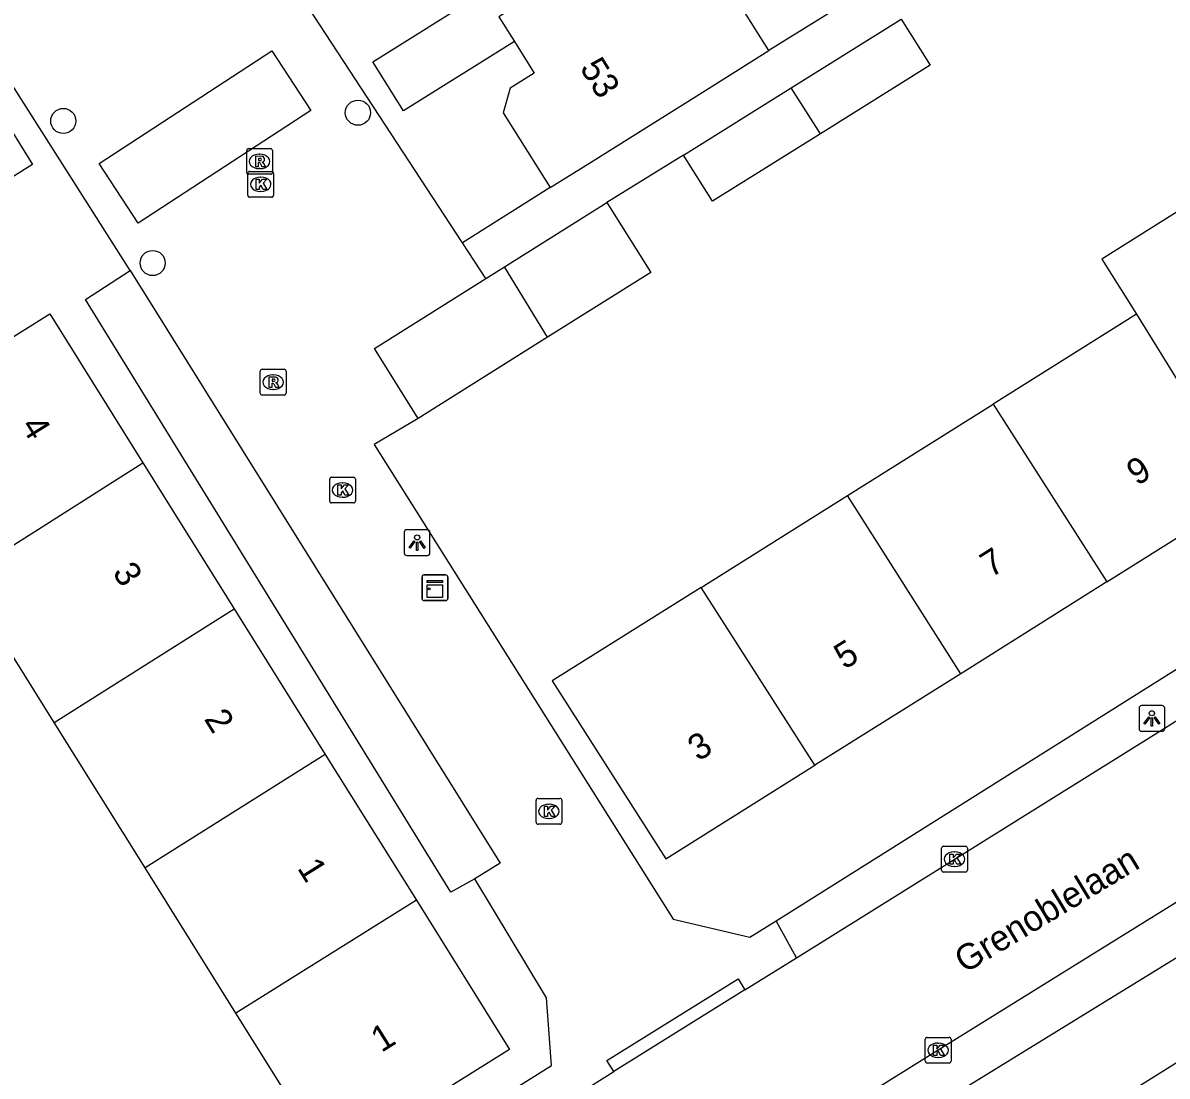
# Model space of a CAD drawing. Extents: x 158461 to 159795, y 387220 to 388672.
# Drawn here: x 158888.19 to 158932.65, y 387890.92 to 387931.87 of the extents above; entities that cross this region are included whole.
import ezdxf

# ---------------------------------------------------------------- set-up
doc = ezdxf.new("R2010")
doc.units = 0
for name, color, linetype in [('IMGEO_Boom', 7, 'Continuous'), ('IMGEO_Kast', 7, 'Continuous'), ('IMGEO_Kolk', 7, 'Continuous'), ('IMGEO_Lichtpunt', 7, 'Continuous'), ('IMGEO_Openbare_ruimte_label', 7, 'Continuous'), ('IMGEO_Pand', 7, 'Continuous'), ('IMGEO_Pand_nummerreeks', 7, 'Continuous'), ('IMGEO_Parkeervlak_open', 7, 'Continuous'), ('IMGEO_Rijbaan_lokaal_open', 7, 'Continuous'), ('IMGEO_Rioolput', 7, 'Continuous'), ('IMGEO_Voetpad_open', 7, 'Continuous')]:
    doc.layers.add(name, color=color, linetype=linetype)

msp = doc.modelspace()

# ---------------------------------------------------------------- linework, layer by layer
at = {"layer": 'IMGEO_Boom'}
for centre in [(158901.206, 387928.378), (158889.757, 387928.056), (158893.231, 387922.533)]:
    msp.add_circle(centre, 0.489, dxfattribs=at)
at = {"layer": 'IMGEO_Kast'}
for p, q in [((158903.699, 387909.481), (158903.699, 387910.322)), ((158903.699, 387910.322), (158903.699, 387909.481)), ((158903.774, 387910.406), (158904.615, 387910.406)), ((158904.615, 387910.406), (158903.774, 387910.406)), ((158904.699, 387910.331), (158904.699, 387909.49)), ((158904.699, 387909.49), (158904.699, 387910.331)), ((158904.624, 387909.406), (158903.783, 387909.406)), ((158903.783, 387909.406), (158904.624, 387909.406))]:
    msp.add_line(p, q, dxfattribs=at)
for points in [[(158903.894, 387910.196), (158904.494, 387910.196), (158904.494, 387910.111), (158903.894, 387910.111), (158903.894, 387910.196)], [(158903.894, 387910.021), (158904.494, 387910.021), (158904.494, 387909.532), (158903.894, 387909.532), (158903.894, 387910.021)]]:
    msp.add_lwpolyline(points, dxfattribs=at)
msp.add_circle((158903.978, 387909.87), 0.0377, dxfattribs=at)
for centre, start, end in [((158903.777, 387910.328), 92.4484, 184.2845), ((158903.777, 387910.328), 92.4484, 184.2845), ((158904.621, 387910.328), 2.4484, 94.2845), ((158904.621, 387910.328), 2.4484, 94.2845), ((158903.777, 387909.484), 182.4484, 274.2845), ((158903.777, 387909.484), 182.4484, 274.2845), ((158904.621, 387909.484), 272.4484, 4.2845), ((158904.621, 387909.484), 272.4484, 4.2845)]:
    msp.add_arc(centre, 0.0779, start, end, dxfattribs=at)
at = {"layer": 'IMGEO_Kolk'}
for p, q in [((158896.927, 387925.165), (158896.927, 387926.017)), ((158897.002, 387926.091), (158897.854, 387926.091)), ((158897.415, 387925.871), (158897.44, 387925.871)), ((158897.928, 387926.017), (158897.928, 387925.165)), ((158897.438, 387925.311), (158897.413, 387925.311)), ((158897.854, 387925.091), (158897.002, 387925.091)), ((158900.109, 387913.28), (158900.109, 387914.132)), ((158900.184, 387914.206), (158901.036, 387914.206)), ((158901.11, 387914.132), (158901.11, 387913.28)), ((158900.597, 387913.986), (158900.622, 387913.986)), ((158900.62, 387913.426), (158900.595, 387913.426)), ((158901.036, 387913.206), (158900.184, 387913.206)), ((158908.205, 387901.717), (158909.057, 387901.717)), ((158908.13, 387900.791), (158908.13, 387901.643)), ((158908.618, 387901.497), (158908.643, 387901.497)), ((158909.131, 387901.643), (158909.131, 387900.791)), ((158908.641, 387900.937), (158908.616, 387900.937)), ((158909.057, 387900.717), (158908.205, 387900.717)), ((158923.888, 387898.93), (158923.888, 387899.782)), ((158923.963, 387899.856), (158924.815, 387899.856)), ((158924.376, 387899.636), (158924.401, 387899.636)), ((158924.889, 387899.782), (158924.889, 387898.93)), ((158924.399, 387899.076), (158924.374, 387899.076)), ((158924.815, 387898.856), (158923.963, 387898.856)), ((158923.255, 387891.5), (158923.255, 387892.352)), ((158923.33, 387892.426), (158924.182, 387892.426)), ((158924.256, 387892.352), (158924.256, 387891.5)), ((158923.743, 387892.206), (158923.768, 387892.206)), ((158923.766, 387891.646), (158923.741, 387891.646)), ((158924.182, 387891.426), (158923.33, 387891.426))]:
    msp.add_line(p, q, dxfattribs=at)
for points in [[(158896.927, 387925.165), (158896.927, 387926.017)], [(158897.002, 387926.091), (158897.854, 387926.091)], [(158897.248, 387925.791), (158897.371, 387925.791), (158897.371, 387925.64), (158897.501, 387925.791), (158897.665, 387925.791), (158897.519, 387925.64), (158897.672, 387925.391), (158897.52, 387925.391), (158897.435, 387925.555), (158897.371, 387925.488), (158897.371, 387925.391), (158897.248, 387925.391), (158897.248, 387925.791)], [(158897.928, 387926.017), (158897.928, 387925.165)], [(158897.854, 387925.091), (158897.002, 387925.091)], [(158900.109, 387913.28), (158900.109, 387914.132)], [(158900.184, 387914.206), (158901.036, 387914.206)], [(158901.11, 387914.132), (158901.11, 387913.28)], [(158900.43, 387913.906), (158900.553, 387913.906), (158900.553, 387913.755), (158900.683, 387913.906), (158900.847, 387913.906), (158900.701, 387913.755), (158900.854, 387913.506), (158900.702, 387913.506), (158900.617, 387913.67), (158900.553, 387913.603), (158900.553, 387913.506), (158900.43, 387913.506), (158900.43, 387913.906)], [(158901.036, 387913.206), (158900.184, 387913.206)], [(158908.205, 387901.717), (158909.057, 387901.717)], [(158908.13, 387900.791), (158908.13, 387901.643)], [(158908.451, 387901.417), (158908.574, 387901.417), (158908.574, 387901.266), (158908.704, 387901.417), (158908.868, 387901.417), (158908.722, 387901.266), (158908.875, 387901.017), (158908.723, 387901.017), (158908.638, 387901.181), (158908.574, 387901.114), (158908.574, 387901.017), (158908.451, 387901.017), (158908.451, 387901.417)], [(158909.131, 387901.643), (158909.131, 387900.791)], [(158909.057, 387900.717), (158908.205, 387900.717)], [(158923.888, 387898.93), (158923.888, 387899.782)], [(158923.963, 387899.856), (158924.815, 387899.856)], [(158924.209, 387899.556), (158924.332, 387899.556), (158924.332, 387899.405), (158924.462, 387899.556), (158924.626, 387899.556), (158924.48, 387899.405), (158924.633, 387899.156), (158924.481, 387899.156), (158924.396, 387899.32), (158924.332, 387899.253), (158924.332, 387899.156), (158924.209, 387899.156), (158924.209, 387899.556)], [(158924.889, 387899.782), (158924.889, 387898.93)], [(158924.815, 387898.856), (158923.963, 387898.856)], [(158923.255, 387891.5), (158923.255, 387892.352)], [(158923.33, 387892.426), (158924.182, 387892.426)], [(158924.256, 387892.352), (158924.256, 387891.5)], [(158923.576, 387892.126), (158923.699, 387892.126), (158923.699, 387891.975), (158923.829, 387892.126), (158923.993, 387892.126), (158923.847, 387891.975), (158924, 387891.726), (158923.848, 387891.726), (158923.763, 387891.89), (158923.699, 387891.823), (158923.699, 387891.726), (158923.576, 387891.726), (158923.576, 387892.126)], [(158924.182, 387891.426), (158923.33, 387891.426)]]:
    msp.add_lwpolyline(points, dxfattribs=at)
for centre, start, end in [((158897.004, 387926.015), 91.552, 178.448), ((158897.004, 387926.015), 91.552, 178.448), ((158897.852, 387926.015), 1.552, 88.448), ((158897.852, 387926.015), 1.552, 88.448), ((158897.004, 387925.167), 181.552, 268.448), ((158897.004, 387925.167), 181.552, 268.448), ((158897.852, 387925.167), 271.552, 358.448), ((158897.852, 387925.167), 271.552, 358.448), ((158900.186, 387914.13), 91.552, 178.448), ((158900.186, 387914.13), 91.552, 178.448), ((158901.034, 387914.13), 1.552, 88.448), ((158901.034, 387914.13), 1.552, 88.448), ((158900.186, 387913.282), 181.552, 268.448), ((158900.186, 387913.282), 181.552, 268.448), ((158901.034, 387913.282), 271.552, 358.448), ((158901.034, 387913.282), 271.552, 358.448), ((158908.207, 387901.641), 91.552, 178.448), ((158908.207, 387901.641), 91.552, 178.448), ((158909.055, 387901.641), 1.552, 88.448), ((158909.055, 387901.641), 1.552, 88.448), ((158908.207, 387900.793), 181.552, 268.448), ((158908.207, 387900.793), 181.552, 268.448), ((158909.055, 387900.793), 271.552, 358.448), ((158909.055, 387900.793), 271.552, 358.448), ((158923.965, 387899.78), 91.552, 178.448), ((158923.965, 387899.78), 91.552, 178.448), ((158924.813, 387899.78), 1.552, 88.448), ((158924.813, 387899.78), 1.552, 88.448), ((158923.965, 387898.932), 181.552, 268.448), ((158923.965, 387898.932), 181.552, 268.448), ((158924.813, 387898.932), 271.552, 358.448), ((158924.813, 387898.932), 271.552, 358.448), ((158923.332, 387892.35), 91.552, 178.448), ((158923.332, 387892.35), 91.552, 178.448), ((158924.18, 387892.35), 1.552, 88.448), ((158924.18, 387892.35), 1.552, 88.448), ((158923.332, 387891.502), 181.552, 268.448), ((158923.332, 387891.502), 181.552, 268.448), ((158924.18, 387891.502), 271.552, 358.448), ((158924.18, 387891.502), 271.552, 358.448)]:
    msp.add_arc(centre, 0.0765, start, end, dxfattribs=at)
for centre, major_axis, ratio, start_param, end_param in [((158897.414, 387925.591), (-0.387, 0.002), 0.722429, 4.712389, 7.853982), ((158897.439, 387925.591), (-0.39, 0.002), 0.717154, 1.570796, 4.712389), ((158900.596, 387913.706), (-0.387, 0.002), 0.722429, 4.712389, 7.853982), ((158900.621, 387913.706), (-0.39, 0.002), 0.717154, 1.570796, 4.712389), ((158908.617, 387901.217), (-0.387, 0.002), 0.722429, 4.712389, 7.853982), ((158908.642, 387901.217), (-0.39, 0.002), 0.717154, 1.570796, 4.712389), ((158924.375, 387899.356), (-0.387, 0.002), 0.722429, 4.712389, 7.853982), ((158924.4, 387899.356), (-0.39, 0.002), 0.717154, 1.570796, 4.712389), ((158923.742, 387891.926), (-0.387, 0.002), 0.722429, 4.712389, 7.853982), ((158923.767, 387891.926), (-0.39, 0.002), 0.717154, 1.570796, 4.712389)]:
    msp.add_ellipse(centre, major_axis=major_axis, ratio=ratio, start_param=start_param, end_param=end_param, dxfattribs=at)
at = {"layer": 'IMGEO_Lichtpunt'}
for p, q in [((158903.009, 387912.067), (158903.009, 387911.26)), ((158903.009, 387912.067), (158903.009, 387911.26)), ((158903.911, 387912.162), (158903.103, 387912.162)), ((158903.911, 387912.162), (158903.103, 387912.162)), ((158904.005, 387911.26), (158904.005, 387912.067)), ((158904.005, 387911.26), (158904.005, 387912.067)), ((158903.103, 387911.166), (158903.911, 387911.166)), ((158903.103, 387911.166), (158903.911, 387911.166)), ((158931.56, 387905.23), (158931.56, 387904.423)), ((158931.56, 387905.23), (158931.56, 387904.423)), ((158932.462, 387905.325), (158931.654, 387905.325)), ((158932.462, 387905.325), (158931.654, 387905.325)), ((158932.556, 387904.423), (158932.556, 387905.23)), ((158932.556, 387904.423), (158932.556, 387905.23)), ((158931.654, 387904.329), (158932.462, 387904.329)), ((158931.654, 387904.329), (158932.462, 387904.329))]:
    msp.add_line(p, q, dxfattribs=at)
for points in [[(158903.383, 387911.731), (158903.422, 387911.703), (158903.234, 387911.441), (158903.196, 387911.468), (158903.383, 387911.731)], [(158903.485, 387911.683), (158903.532, 387911.683), (158903.532, 387911.361), (158903.485, 387911.361), (158903.485, 387911.683)], [(158903.595, 387911.703), (158903.633, 387911.73), (158903.82, 387911.468), (158903.781, 387911.44), (158903.595, 387911.703)], [(158931.934, 387904.894), (158931.973, 387904.866), (158931.785, 387904.604), (158931.747, 387904.631), (158931.934, 387904.894)], [(158932.036, 387904.846), (158932.083, 387904.846), (158932.083, 387904.524), (158932.036, 387904.524), (158932.036, 387904.846)], [(158932.146, 387904.866), (158932.184, 387904.893), (158932.371, 387904.631), (158932.332, 387904.603), (158932.146, 387904.866)]]:
    msp.add_lwpolyline(points, dxfattribs=at)
for centre in [(158903.508, 387911.865), (158932.059, 387905.028)]:
    msp.add_circle(centre, 0.0994, dxfattribs=at)
for centre, start, end in [((158903.103, 387912.067), 90, 180), ((158903.103, 387912.067), 90, 180), ((158903.911, 387912.067), 0, 90), ((158903.911, 387912.067), 0, 90), ((158903.103, 387911.26), 180, 270), ((158903.103, 387911.26), 180, 270), ((158903.911, 387911.26), 270, 0), ((158903.911, 387911.26), 270, 360), ((158931.654, 387905.23), 90, 180), ((158931.654, 387905.23), 90, 180), ((158932.462, 387905.23), 0, 90), ((158932.462, 387905.23), 0, 90), ((158931.654, 387904.423), 180, 270), ((158931.654, 387904.423), 180, 270), ((158932.462, 387904.423), 270, 0), ((158932.462, 387904.423), 270, 360)]:
    msp.add_arc(centre, 0.0946, start, end, dxfattribs=at)
at = {"layer": 'IMGEO_Pand'}
for points in [[(158907.286, 387931.147), (158902.981, 387928.444), (158901.78, 387930.357), (158906.077, 387933.056), (158903.05, 387937.875), (158905.108, 387939.168)], [(158917.175, 387930.8), (158915.183, 387933.972), (158917.722, 387935.618), (158916.06, 387938.181), (158913.558, 387936.559)], [(158913.558, 387936.559), (158906.684, 387932.102), (158907.286, 387931.147)], [(158918.045, 387929.345), (158922.317, 387932.014)], [(158922.317, 387932.014), (158923.438, 387930.219), (158919.183, 387927.561)], [(158907.286, 387931.147), (158908.057, 387929.919), (158907.117, 387929.329), (158906.852, 387928.377), (158908.681, 387925.465)], [(158908.681, 387925.465), (158910.24, 387926.444), (158914.475, 387929.104), (158917.175, 387930.8)], [(158880.056, 387930.434), (158882.975, 387925.758), (158887.265, 387928.439), (158888.561, 387926.366), (158884.269, 387923.684)], [(158913.859, 387926.729), (158918.045, 387929.345)], [(158919.183, 387927.561), (158918.045, 387929.345)], [(158919.183, 387927.561), (158914.98, 387924.935), (158913.859, 387926.729)], [(158935.902, 387926.324), (158930.22, 387922.754), (158930.112, 387922.686), (158931.456, 387920.546)], [(158906.904, 387922.386), (158910.883, 387924.885)], [(158910.883, 387924.885), (158912.588, 387922.171), (158908.579, 387919.652)], [(158906.177, 387921.929), (158906.904, 387922.386)], [(158908.579, 387919.652), (158906.904, 387922.386)], [(158903.55, 387916.493), (158901.845, 387919.208), (158906.177, 387921.929)], [(158887.068, 387919.204), (158889.231, 387920.556), (158892.851, 387914.764)], [(158931.456, 387920.546), (158925.89, 387917.05)], [(158931.456, 387920.546), (158934.51, 387915.616), (158934.619, 387915.684)], [(158908.579, 387919.652), (158903.55, 387916.493)], [(158920.225, 387913.491), (158925.89, 387917.05)], [(158925.89, 387917.05), (158930.304, 387910.132)], [(158930.304, 387910.132), (158935.899, 387913.647), (158934.619, 387915.684)], [(158885.87, 387910.33), (158892.851, 387914.764)], [(158892.851, 387914.764), (158896.397, 387909.09)], [(158914.543, 387909.922), (158920.225, 387913.491)], [(158924.63, 387906.567), (158920.225, 387913.491)], [(158889.404, 387904.673), (158885.87, 387910.33)], [(158930.304, 387910.132), (158924.63, 387906.567)], [(158914.543, 387909.922), (158908.752, 387906.284), (158913.166, 387899.365), (158918.965, 387903.008)], [(158918.965, 387903.008), (158914.543, 387909.922)], [(158889.404, 387904.673), (158896.397, 387909.09)], [(158896.397, 387909.09), (158899.937, 387903.426)], [(158924.63, 387906.567), (158918.965, 387903.008)], [(158892.938, 387899.016), (158889.404, 387904.673)], [(158899.937, 387903.426), (158892.938, 387899.016)], [(158899.937, 387903.426), (158903.477, 387897.761)], [(158896.466, 387893.367), (158892.938, 387899.016)], [(158903.477, 387897.761), (158907.102, 387891.961), (158900.085, 387887.575), (158896.466, 387893.367)], [(158903.477, 387897.761), (158896.466, 387893.367)]]:
    msp.add_lwpolyline(points, dxfattribs=at)
at = {"layer": 'IMGEO_Parkeervlak_open'}
msp.add_lwpolyline([(158905.754, 387898.587), (158904.814, 387898.068), (158890.622, 387921.112), (158892.352, 387922.241)], dxfattribs=at)
at = {"layer": 'IMGEO_Rijbaan_lokaal_open'}
for points in [[(158905.268, 387923.321), (158897.893, 387934.619), (158899.452, 387935.658), (158885.25, 387958.082), (158883.811, 387957.283), (158876.889, 387968.591), (158875.929, 387968.062), (158866.631, 387982.909), (158867.51, 387983.388), (158862.418, 387991.592)], [(158892.352, 387922.241), (158878.009, 387944.836), (158879.708, 387945.914)], [(158897.863, 387930.788), (158899.377, 387928.468), (158892.666, 387924.087), (158891.151, 387926.406), (158897.863, 387930.788)], [(158906.177, 387921.929), (158905.268, 387923.321)], [(158892.352, 387922.241), (158906.737, 387899.206), (158905.754, 387898.587)], [(158903.55, 387916.493), (158901.833, 387915.478), (158913.459, 387897.023), (158916.437, 387896.322), (158917.455, 387896.962)], [(158918.245, 387895.525), (158932.263, 387904.264), (158940.641, 387909.54)], [(158949.967, 387908.21), (158923.719, 387891.905), (158908.07, 387882.149)], [(158905.813, 387889.502), (158908.73, 387891.329), (158908.541, 387893.968), (158905.754, 387898.587)], [(158918.245, 387895.525), (158917.455, 387896.962)], [(158916.242, 387894.276), (158918.245, 387895.525)], [(158911.145, 387891.098), (158910.882, 387891.522), (158915.979, 387894.7), (158916.242, 387894.276)], [(158916.242, 387894.276), (158911.145, 387891.098)], [(158906.624, 387888.25), (158911.145, 387891.098)]]:
    msp.add_lwpolyline(points, dxfattribs=at)
at = {"layer": 'IMGEO_Rioolput'}
for p, q in [((158896.885, 387926.056), (158896.885, 387926.908)), ((158896.96, 387926.982), (158897.812, 387926.982)), ((158897.373, 387926.762), (158897.398, 387926.762)), ((158897.886, 387926.908), (158897.886, 387926.056)), ((158897.396, 387926.202), (158897.371, 387926.202)), ((158897.812, 387925.982), (158896.96, 387925.982)), ((158897.414, 387917.475), (158897.414, 387918.327)), ((158897.489, 387918.401), (158898.341, 387918.401)), ((158897.902, 387918.181), (158897.927, 387918.181)), ((158898.415, 387918.327), (158898.415, 387917.475)), ((158898.341, 387917.401), (158897.489, 387917.401)), ((158897.925, 387917.621), (158897.9, 387917.621))]:
    msp.add_line(p, q, dxfattribs=at)
for points in [[(158896.885, 387926.056), (158896.885, 387926.908)], [(158896.96, 387926.982), (158897.812, 387926.982)], [(158897.474, 387926.68), (158897.222, 387926.682), (158897.222, 387926.282)], [(158897.4, 387926.601), (158897.346, 387926.601), (158897.346, 387926.52)], [(158897.886, 387926.908), (158897.886, 387926.056)], [(158897.222, 387926.282), (158897.346, 387926.282), (158897.346, 387926.444), (158897.357, 387926.444)], [(158897.346, 387926.52), (158897.398, 387926.52)], [(158897.404, 387926.415), (158897.475, 387926.282), (158897.615, 387926.282), (158897.55, 387926.408)], [(158897.812, 387925.982), (158896.96, 387925.982)], [(158897.414, 387917.475), (158897.414, 387918.327)], [(158897.489, 387918.401), (158898.341, 387918.401)], [(158898.415, 387918.327), (158898.415, 387917.475)], [(158898.003, 387918.099), (158897.751, 387918.101), (158897.751, 387917.701)], [(158897.751, 387917.701), (158897.875, 387917.701), (158897.875, 387917.863), (158897.886, 387917.863)], [(158897.929, 387918.02), (158897.875, 387918.02), (158897.875, 387917.939)], [(158897.875, 387917.939), (158897.927, 387917.939)], [(158897.933, 387917.834), (158898.004, 387917.701), (158898.144, 387917.701), (158898.079, 387917.827)], [(158898.341, 387917.401), (158897.489, 387917.401)]]:
    msp.add_lwpolyline(points, dxfattribs=at)
for centre, radius, start, end in [((158896.962, 387926.906), 0.0765, 91.552, 178.448), ((158896.962, 387926.906), 0.0765, 91.552, 178.448), ((158897.406, 387926.505), 0.0964, 77.0061, 93.1865), ((158897.42, 387926.562), 0.0378, 276.6634, 79.6772), ((158897.473, 387926.57), 0.109, 350.3612, 89.416), ((158897.81, 387926.906), 0.0765, 1.552, 88.448), ((158897.81, 387926.906), 0.0765, 1.552, 88.448), ((158897.356, 387926.391), 0.0533, 26.0293, 88.6989), ((158897.382, 387926.709), 0.19, 274.7715, 282.9687), ((158897.471, 387926.57), 0.112, 277.5842, 350.9817), ((158897.455, 387926.355), 0.108, 29.5134, 73.7905), ((158896.962, 387926.058), 0.0765, 181.552, 268.448), ((158896.962, 387926.058), 0.0765, 181.552, 268.448), ((158897.81, 387926.058), 0.0765, 271.552, 358.448), ((158897.81, 387926.058), 0.0765, 271.552, 358.448), ((158897.491, 387918.325), 0.0765, 91.552, 178.448), ((158897.491, 387918.325), 0.0765, 91.552, 178.448), ((158898.339, 387918.325), 0.0765, 1.552, 88.448), ((158898.339, 387918.325), 0.0765, 1.552, 88.448), ((158897.885, 387917.81), 0.0533, 26.0293, 88.6989), ((158897.911, 387918.128), 0.19, 274.7715, 282.9687), ((158897.935, 387917.924), 0.0964, 77.0061, 93.1865), ((158897.949, 387917.981), 0.0378, 276.6634, 79.6772), ((158898.002, 387917.989), 0.109, 350.3612, 89.416), ((158898, 387917.989), 0.112, 277.5842, 350.9817), ((158897.984, 387917.774), 0.108, 29.5134, 73.7905), ((158897.491, 387917.477), 0.0765, 181.552, 268.448), ((158897.491, 387917.477), 0.0765, 181.552, 268.448), ((158898.339, 387917.477), 0.0765, 271.552, 358.448), ((158898.339, 387917.477), 0.0765, 271.552, 358.448)]:
    msp.add_arc(centre, radius, start, end, dxfattribs=at)
for centre, major_axis, ratio, start_param, end_param in [((158897.372, 387926.482), (-0.387, 0.002), 0.722429, 4.712389, 7.853982), ((158897.397, 387926.482), (-0.39, 0.002), 0.717154, 1.570796, 4.712389), ((158897.901, 387917.901), (-0.387, 0.002), 0.722429, 4.712389, 7.853982), ((158897.926, 387917.901), (-0.39, 0.002), 0.717154, 1.570796, 4.712389)]:
    msp.add_ellipse(centre, major_axis=major_axis, ratio=ratio, start_param=start_param, end_param=end_param, dxfattribs=at)
at = {"layer": 'IMGEO_Voetpad_open'}
for points in [[(158914.327, 387968.831), (158932.154, 387940.092), (158917.175, 387930.8)], [(158917.455, 387896.962), (158970.597, 387930.387), (158971.987, 387933.904)], [(158913.859, 387926.729), (158910.883, 387924.885)], [(158908.681, 387925.465), (158905.268, 387923.321)], [(158958.858, 387907.622), (158923.376, 387885.398), (158893.956, 387867.168)], [(158948.74, 387905.373), (158940.243, 387899.97), (158900.843, 387875.718)]]:
    msp.add_lwpolyline(points, dxfattribs=at)

# ---------------------------------------------------------------- texts
at = {"layer": 'IMGEO_Openbare_ruimte_label'}
msp.add_text('Grenoblelaan', height=1, rotation=31.1308, dxfattribs=at).set_placement((158924.784, 387894.894))
at = {"layer": 'IMGEO_Pand_nummerreeks'}
for s, rotation, p in [('53', 302.1313, (158909.806, 387930.115)), ('4', 302.0052, (158888.085, 387916.202)), ('9', 32.1372, (158931.485, 387913.849)), ('7', 32.1391, (158925.8, 387910.279)), ('3', 302.0041, (158891.646, 387910.503)), ('5', 32.1391, (158920.117, 387906.708)), ('2', 302.0041, (158895.207, 387904.806)), ('3', 32.1391, (158914.434, 387903.138)), ('1', 302.0041, (158898.829, 387899.01)), ('1', 32.0076, (158902.12, 387891.819))]:
    msp.add_text(s, height=1, rotation=rotation, dxfattribs=at).set_placement(p)

doc.saveas('drawing.dxf')
